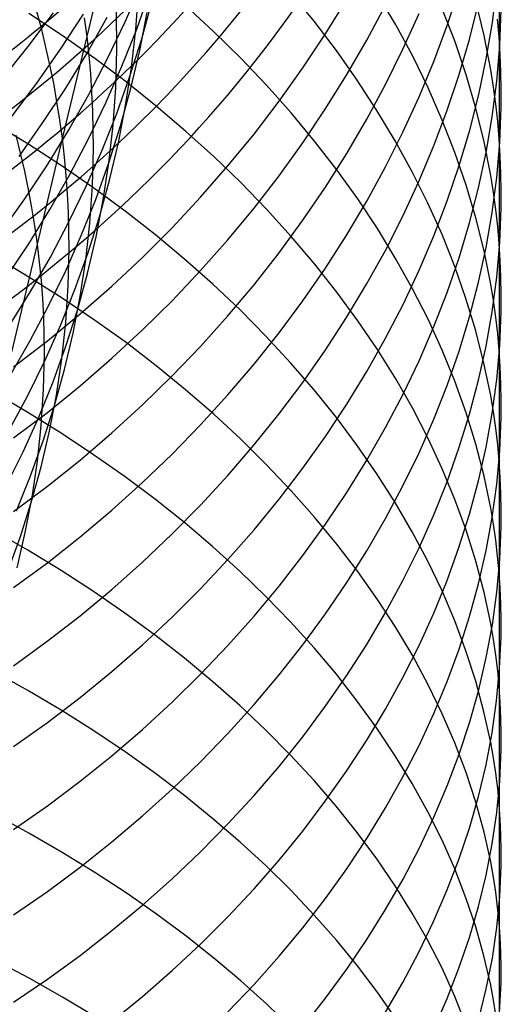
# Model space of a CAD drawing. Extents: x -383 to 1849, y -1185 to -529.
# Tile 390 of 656: x 260.16 to 265.31, y -955.24 to -944.71. Entities that reach past the tile are written whole.
import ezdxf

# ---------------------------------------------------------------- set-up
doc = ezdxf.new("R2010")
doc.units = 0
doc.layers.add('PREDEFINITO', color=7, linetype='CONTINUOUS')

msp = doc.modelspace()

# ---------------------------------------------------------------- linework, layer by layer
at = {"layer": 'PREDEFINITO'}
for p, q in [((260.879, -944.887, 519.777), (261.383, -942.765, 522.723)), ((265.286, -943.836, 628.724), (265.286, -944.89, 630.14)), ((261.286, -944.731, 532.146), (261.459, -944.334, 531.911)), ((264.73, -944.769, 621.609), (264.857, -944.381, 621.882)), ((265.213, -944.738, 625.825), (265.261, -944.351, 626.119)), ((260.391, -944.796, 517.501), (260.283, -944.404, 517.232)), ((261.401, -944.813, 524.042), (261.43, -944.406, 523.774)), ((261.41, -944.807, 530.212), (261.553, -944.405, 529.967)), ((261.464, -944.911, 528.259), (261.576, -944.506, 528.005)), ((263.307, -944.723, 640.032), (263.056, -944.415, 640.323)), ((263.428, -944.858, 615.657), (263.656, -944.488, 615.888)), ((264.18, -944.761, 637.437), (263.984, -944.428, 637.741)), ((262.233, -944.833, 642.573), (261.932, -944.555, 642.845)), ((263.87, -944.927, 617.528), (264.07, -944.55, 617.773)), ((264.814, -944.942, 634.803), (264.678, -944.589, 635.114)), ((264.968, -944.917, 623.567), (265.065, -944.529, 623.851)), ((265.124, -944.876, 632.469), (265.037, -944.51, 632.78)), ((265.292, -944.983, 627.819), (265.307, -944.601, 628.121)), ((260.25, -944.994, 538.004), (260.519, -944.633, 537.808)), ((260.614, -944.877, 645.269), (260.257, -944.641, 645.507)), ((260.597, -945.022, 536.155), (260.84, -944.649, 535.946)), ((260.879, -944.887, 519.777), (260.853, -944.686, 519.64)), ((260.88, -945.063, 534.279), (261.095, -944.68, 534.058)), ((261.199, -945.03, 522.049), (261.195, -944.625, 521.777)), ((261.443, -945.037, 526.284), (261.523, -944.63, 526.022)), ((264.257, -945.021, 619.423), (264.429, -944.64, 619.682)), ((265.286, -944.89, 630.14), (265.269, -944.702, 630.294)), ((260.483, -945.19, 517.774), (260.391, -944.796, 517.501)), ((261.099, -945.122, 532.379), (261.286, -944.731, 532.146)), ((261.253, -945.204, 530.456), (261.41, -944.807, 530.212)), ((261.354, -945.219, 524.31), (261.401, -944.813, 524.042)), ((263.545, -945.036, 639.736), (263.307, -944.723, 640.032)), ((264.361, -945.097, 637.13), (264.18, -944.761, 637.437)), ((264.587, -945.153, 621.338), (264.73, -944.769, 621.609)), ((265.148, -945.124, 625.531), (265.213, -944.738, 625.825)), ((260.961, -945.122, 645.023), (260.614, -944.877, 645.269)), ((260.617, -945.979, 518.329), (260.879, -944.887, 519.777)), ((260.901, -945.087, 519.914), (260.879, -944.887, 519.777)), ((261.338, -945.312, 528.512), (261.464, -944.911, 528.259)), ((262.522, -945.118, 642.295), (262.233, -944.833, 642.573)), ((263.186, -945.222, 615.429), (263.428, -944.858, 615.657)), ((263.655, -945.299, 617.286), (263.87, -944.927, 617.528)), ((264.856, -945.302, 623.285), (264.968, -944.917, 623.567)), ((265.195, -945.243, 632.157), (265.124, -944.876, 632.469)), ((265.297, -945.078, 629.986), (265.286, -944.89, 630.14)), ((265.286, -944.89, 630.14), (265.286, -945.981, 631.528)), ((259.967, -945.346, 538.196), (260.25, -944.994, 538.004)), ((260.341, -945.387, 536.361), (260.597, -945.022, 536.155)), ((261.187, -945.433, 522.322), (261.199, -945.03, 522.049)), ((264.07, -945.399, 619.168), (264.257, -945.021, 619.423)), ((264.933, -945.297, 634.49), (264.814, -944.942, 634.803)), ((265.26, -945.365, 627.517), (265.292, -944.983, 627.819)), ((260.651, -945.439, 534.499), (260.88, -945.063, 534.279)), ((260.899, -945.507, 532.61), (261.099, -945.122, 532.379)), ((260.919, -945.287, 520.052), (260.901, -945.087, 519.914)), ((261.296, -945.373, 644.768), (260.961, -945.122, 645.023)), ((261.348, -945.44, 526.546), (261.443, -945.037, 526.284)), ((262.798, -945.408, 642.011), (262.522, -945.118, 642.295)), ((263.769, -945.354, 639.435), (263.545, -945.036, 639.736)), ((264.527, -945.437, 636.819), (264.361, -945.097, 637.13)), ((265.067, -945.507, 625.239), (265.148, -945.124, 625.531)), ((265.305, -945.266, 629.832), (265.297, -945.078, 629.986)), ((260.523, -945.387, 517.911), (260.483, -945.19, 517.774)), ((261.081, -945.596, 530.698), (261.253, -945.204, 530.456)), ((261.292, -945.623, 524.579), (261.354, -945.219, 524.31)), ((262.932, -945.58, 615.206), (263.186, -945.222, 615.429)), ((264.429, -945.533, 621.07), (264.587, -945.153, 621.338)), ((265.224, -945.427, 632), (265.195, -945.243, 632.157)), ((260.932, -945.487, 520.19), (260.919, -945.287, 520.052)), ((261.197, -945.709, 528.765), (261.338, -945.312, 528.512)), ((263.427, -945.665, 617.047), (263.655, -945.299, 617.286)), ((264.728, -945.684, 623.005), (264.856, -945.302, 623.285)), ((265.037, -945.654, 634.174), (264.933, -945.297, 634.49)), ((265.308, -945.454, 629.677), (265.305, -945.266, 629.832)), ((260.072, -945.745, 536.565), (260.341, -945.387, 536.361)), ((260.408, -945.808, 534.716), (260.651, -945.439, 534.499)), ((260.558, -945.584, 518.05), (260.523, -945.387, 517.911)), ((261.159, -945.836, 522.597), (261.187, -945.433, 522.322)), ((261.238, -945.841, 526.809), (261.348, -945.44, 526.546)), ((261.62, -945.633, 644.506), (261.296, -945.373, 644.768)), ((263.062, -945.704, 641.72), (262.798, -945.408, 642.011)), ((263.979, -945.677, 639.129), (263.769, -945.354, 639.435)), ((263.87, -945.771, 618.915), (264.07, -945.399, 619.168)), ((264.678, -945.78, 636.504), (264.527, -945.437, 636.819)), ((265.212, -945.746, 627.216), (265.26, -945.365, 627.517)), ((265.249, -945.612, 631.843), (265.224, -945.427, 632)), ((265.307, -945.643, 629.522), (265.308, -945.454, 629.677)), ((260.684, -945.886, 532.84), (260.899, -945.507, 532.61)), ((260.942, -945.687, 520.329), (260.932, -945.487, 520.19)), ((264.257, -945.909, 620.804), (264.429, -945.533, 621.07)), ((264.971, -945.889, 624.947), (265.067, -945.507, 625.239)), ((260.59, -945.781, 518.189), (260.558, -945.584, 518.05)), ((260.896, -945.982, 530.94), (261.081, -945.596, 530.698)), ((261.214, -946.024, 524.849), (261.292, -945.623, 524.579)), ((261.933, -945.899, 644.236), (261.62, -945.633, 644.506)), ((262.665, -945.93, 614.986), (262.932, -945.58, 615.206)), ((263.186, -946.024, 616.812), (263.427, -945.665, 617.047)), ((265.125, -946.014, 633.856), (265.037, -945.654, 634.174)), ((265.27, -945.796, 631.685), (265.249, -945.612, 631.843)), ((265.292, -946.019, 629.213), (265.307, -945.643, 629.522)), ((260.947, -946.087, 520.609), (260.942, -945.687, 520.329)), ((261.041, -946.101, 529.018), (261.197, -945.709, 528.765)), ((263.313, -946.006, 641.424), (263.062, -945.704, 641.72)), ((263.656, -946.138, 618.665), (263.87, -945.771, 618.915)), ((264.175, -946.004, 638.819), (263.979, -945.677, 639.129)), ((264.585, -946.063, 622.726), (264.728, -945.684, 623.005)), ((265.147, -946.126, 626.915), (265.212, -945.746, 627.216)), ((260.247, -946.036, 646.895), (259.879, -945.812, 647.129)), ((260.153, -946.169, 534.93), (260.408, -945.808, 534.716)), ((260.617, -945.979, 518.329), (260.59, -945.781, 518.189)), ((261.113, -946.237, 527.071), (261.238, -945.841, 526.809)), ((261.114, -946.237, 522.874), (261.159, -945.836, 522.597)), ((264.813, -946.127, 636.187), (264.678, -945.78, 636.504)), ((265.286, -945.981, 631.528), (265.27, -945.796, 631.685)), ((260.213, -946.329, 516.342), (260.12, -945.941, 516.062)), ((260.348, -947.107, 516.912), (260.617, -945.979, 518.329)), ((260.456, -946.258, 533.067), (260.684, -945.886, 532.84)), ((260.639, -946.176, 518.47), (260.617, -945.979, 518.329)), ((260.696, -946.363, 531.18), (260.896, -945.982, 530.94)), ((262.234, -946.171, 643.959), (261.933, -945.899, 644.236)), ((262.385, -946.272, 614.771), (262.665, -945.93, 614.986)), ((264.071, -946.281, 620.541), (264.257, -945.909, 620.804)), ((264.858, -946.268, 624.658), (264.971, -945.889, 624.947)), ((265.297, -946.166, 631.37), (265.286, -945.981, 631.528)), ((265.286, -945.981, 631.528), (265.286, -947.101, 632.893)), ((260.604, -946.268, 646.652), (260.247, -946.036, 646.895)), ((260.936, -946.485, 520.89), (260.947, -946.087, 520.609)), ((261.121, -946.422, 525.12), (261.214, -946.024, 524.849)), ((262.932, -946.377, 616.582), (263.186, -946.024, 616.812)), ((263.55, -946.313, 641.122), (263.313, -946.006, 641.424)), ((264.357, -946.334, 638.504), (264.175, -946.004, 638.819)), ((264.428, -946.438, 622.45), (264.585, -946.063, 622.726)), ((265.195, -946.375, 633.536), (265.125, -946.014, 633.856)), ((265.26, -946.395, 628.903), (265.292, -946.019, 629.213)), ((260.657, -946.374, 518.611), (260.639, -946.176, 518.47)), ((260.87, -946.488, 529.269), (261.041, -946.101, 529.018)), ((262.523, -946.45, 643.676), (262.234, -946.171, 643.959)), ((263.428, -946.499, 618.42), (263.656, -946.138, 618.665)), ((264.933, -946.476, 635.866), (264.813, -946.127, 636.187)), ((265.066, -946.504, 626.615), (265.147, -946.126, 626.915)), ((265.305, -946.351, 631.212), (265.297, -946.166, 631.37)), ((260.215, -946.622, 533.293), (260.456, -946.258, 533.067)), ((260.951, -946.508, 646.401), (260.604, -946.268, 646.652)), ((260.973, -946.629, 527.332), (261.113, -946.237, 527.071)), ((261.053, -946.635, 523.151), (261.114, -946.237, 522.874)), ((262.093, -946.607, 614.56), (262.385, -946.272, 614.771)), ((263.87, -946.647, 620.281), (264.071, -946.281, 620.541)), ((264.731, -946.645, 624.37), (264.858, -946.268, 624.658)), ((260.253, -946.523, 516.483), (260.213, -946.329, 516.342)), ((260.483, -946.737, 531.418), (260.696, -946.363, 531.18)), ((260.672, -946.571, 518.754), (260.657, -946.374, 518.611)), ((262.665, -946.723, 616.355), (262.932, -946.377, 616.582)), ((263.774, -946.625, 640.815), (263.55, -946.313, 641.122)), ((264.523, -946.669, 638.186), (264.357, -946.334, 638.504)), ((265.224, -946.556, 633.376), (265.195, -946.375, 633.536)), ((265.211, -946.77, 628.594), (265.26, -946.395, 628.903)), ((265.308, -946.537, 631.053), (265.305, -946.351, 631.212)), ((260.686, -946.87, 529.518), (260.87, -946.488, 529.269)), ((260.909, -946.882, 521.173), (260.936, -946.485, 520.89)), ((261.287, -946.755, 646.141), (260.951, -946.508, 646.401)), ((261.012, -946.817, 525.39), (261.121, -946.422, 525.12)), ((262.799, -946.735, 643.385), (262.523, -946.45, 643.676)), ((263.186, -946.853, 618.178), (263.428, -946.499, 618.42)), ((264.256, -946.809, 622.177), (264.428, -946.438, 622.45)), ((265.037, -946.827, 635.544), (264.933, -946.476, 635.866)), ((264.97, -946.879, 626.316), (265.066, -946.504, 626.615)), ((260.289, -946.718, 516.625), (260.253, -946.523, 516.483)), ((260.681, -946.769, 518.896), (260.672, -946.571, 518.754)), ((261.788, -946.933, 614.355), (262.093, -946.607, 614.56)), ((265.249, -946.737, 633.215), (265.224, -946.556, 633.376)), ((265.307, -946.722, 630.895), (265.308, -946.537, 631.053)), ((259.961, -946.98, 533.515), (260.215, -946.622, 533.293)), ((260.321, -946.912, 516.768), (260.289, -946.718, 516.625)), ((260.818, -947.017, 527.593), (260.973, -946.629, 527.332)), ((260.976, -947.031, 523.429), (261.053, -946.635, 523.151)), ((263.656, -947.009, 620.025), (263.87, -946.647, 620.281)), ((263.984, -946.941, 640.503), (263.774, -946.625, 640.815)), ((264.675, -947.006, 637.865), (264.523, -946.669, 638.186)), ((264.588, -947.018, 624.084), (264.731, -946.645, 624.37)), ((260.256, -947.104, 531.653), (260.483, -946.737, 531.418)), ((260.688, -947.163, 519.183), (260.681, -946.769, 518.896)), ((260.888, -947.208, 525.66), (261.012, -946.817, 525.39)), ((261.611, -947.01, 645.873), (261.287, -946.755, 646.141)), ((262.385, -947.061, 616.133), (262.665, -946.723, 616.355)), ((263.063, -947.025, 643.089), (262.799, -946.735, 643.385)), ((264.069, -947.176, 621.906), (264.256, -946.809, 622.177)), ((265.124, -947.18, 635.219), (265.037, -946.827, 635.544)), ((265.146, -947.144, 628.285), (265.211, -946.77, 628.594)), ((265.27, -946.919, 633.054), (265.249, -946.737, 633.215)), ((265.292, -947.092, 630.578), (265.307, -946.722, 630.895)), ((260.348, -947.107, 516.912), (260.321, -946.912, 516.768)), ((260.487, -947.246, 529.766), (260.686, -946.87, 529.518)), ((260.865, -947.277, 521.457), (260.909, -946.882, 521.173)), ((262.932, -947.201, 617.94), (263.186, -946.853, 618.178)), ((264.857, -947.253, 626.019), (264.97, -946.879, 626.316)), ((265.286, -947.101, 632.893), (265.27, -946.919, 633.054)), ((260.649, -947.4, 527.852), (260.818, -947.017, 527.593)), ((260.884, -947.424, 523.707), (260.976, -947.031, 523.429)), ((261.472, -947.25, 614.154), (261.788, -946.933, 614.355)), ((261.924, -947.271, 645.598), (261.611, -947.01, 645.873)), ((263.314, -947.321, 642.787), (263.063, -947.025, 643.089)), ((263.428, -947.364, 619.772), (263.656, -947.009, 620.025)), ((264.179, -947.261, 640.187), (263.984, -946.941, 640.503)), ((264.431, -947.387, 623.801), (264.588, -947.018, 624.084)), ((264.811, -947.346, 637.54), (264.675, -947.006, 637.865)), ((260.016, -947.465, 531.887), (260.256, -947.104, 531.653)), ((260.074, -948.264, 515.517), (260.348, -947.107, 516.912)), ((260.372, -947.302, 517.056), (260.348, -947.107, 516.912)), ((262.093, -947.391, 615.916), (262.385, -947.061, 616.133)), ((265.26, -947.462, 630.261), (265.292, -947.092, 630.578)), ((265.297, -947.282, 632.731), (265.286, -947.101, 632.893)), ((265.286, -947.101, 632.893), (265.286, -948.247, 634.234)), ((260.256, -947.46, 648.256), (259.889, -947.241, 648.494)), ((260.275, -947.615, 530.012), (260.487, -947.246, 529.766)), ((260.679, -947.556, 519.473), (260.688, -947.163, 519.183)), ((260.749, -947.595, 525.929), (260.888, -947.208, 525.66)), ((262.665, -947.542, 617.707), (262.932, -947.201, 617.94)), ((263.869, -947.538, 621.639), (264.069, -947.176, 621.906)), ((265.065, -947.516, 627.978), (265.146, -947.144, 628.285)), ((265.195, -947.535, 634.892), (265.124, -947.18, 635.219)), ((260.391, -947.497, 517.201), (260.372, -947.302, 517.056)), ((260.806, -947.67, 521.743), (260.865, -947.277, 521.457)), ((261.144, -947.557, 613.959), (261.472, -947.25, 614.154)), ((262.226, -947.538, 645.315), (261.924, -947.271, 645.598)), ((263.551, -947.622, 642.479), (263.314, -947.321, 642.787)), ((264.36, -947.585, 639.867), (264.179, -947.261, 640.187)), ((264.73, -947.624, 625.724), (264.857, -947.253, 626.019)), ((264.931, -947.689, 637.213), (264.811, -947.346, 637.54)), ((265.305, -947.464, 632.569), (265.297, -947.282, 632.731)), ((260.465, -947.777, 528.11), (260.649, -947.4, 527.852)), ((260.776, -947.813, 523.986), (260.884, -947.424, 523.707)), ((261.788, -947.713, 615.704), (262.093, -947.391, 615.916)), ((263.186, -947.714, 619.524), (263.428, -947.364, 619.772)), ((264.259, -947.753, 623.521), (264.431, -947.387, 623.801)), ((260.614, -947.686, 648.009), (260.256, -947.46, 648.256)), ((260.405, -947.691, 517.347), (260.391, -947.497, 517.201)), ((260.652, -947.947, 519.763), (260.679, -947.556, 519.473)), ((260.805, -947.855, 613.77), (261.144, -947.557, 613.959)), ((262.515, -947.812, 645.025), (262.226, -947.538, 645.315)), ((262.385, -947.876, 617.478), (262.665, -947.542, 617.707)), ((263.654, -947.894, 621.375), (263.869, -947.538, 621.639)), ((264.969, -947.886, 627.672), (265.065, -947.516, 627.978)), ((265.224, -947.712, 634.728), (265.195, -947.535, 634.892)), ((265.211, -947.831, 629.944), (265.26, -947.462, 630.261)), ((265.308, -947.646, 632.407), (265.305, -947.464, 632.569)), ((260.049, -947.978, 530.256), (260.275, -947.615, 530.012)), ((260.596, -947.977, 526.198), (260.749, -947.595, 525.929)), ((263.775, -947.927, 642.166), (263.551, -947.622, 642.479)), ((264.526, -947.912, 639.543), (264.36, -947.585, 639.867)), ((264.587, -947.991, 625.431), (264.73, -947.624, 625.724)), ((265.307, -947.829, 632.245), (265.308, -947.646, 632.407)), ((260.416, -947.886, 517.493), (260.405, -947.691, 517.347)), ((260.96, -947.921, 647.753), (260.614, -947.686, 648.009)), ((260.73, -948.061, 522.028), (260.806, -947.67, 521.743)), ((261.472, -948.026, 615.497), (261.788, -947.713, 615.704)), ((262.932, -948.057, 619.279), (263.186, -947.714, 619.524)), ((264.072, -948.114, 623.243), (264.259, -947.753, 623.521)), ((265.036, -948.034, 636.883), (264.931, -947.689, 637.213)), ((265.249, -947.891, 634.564), (265.224, -947.712, 634.728)), ((260.268, -948.148, 528.367), (260.465, -947.777, 528.11)), ((260.455, -948.143, 613.587), (260.805, -947.855, 613.77)), ((260.654, -948.199, 524.264), (260.776, -947.813, 523.986)), ((262.093, -948.202, 617.255), (262.385, -947.876, 617.478)), ((262.792, -948.092, 644.729), (262.515, -947.812, 645.025)), ((265.146, -948.199, 629.629), (265.211, -947.831, 629.944)), ((265.292, -948.193, 631.921), (265.307, -947.829, 632.245)), ((260.424, -948.274, 517.788), (260.416, -947.886, 517.493)), ((260.428, -948.355, 526.465), (260.596, -947.977, 526.198)), ((260.61, -948.337, 520.055), (260.652, -947.947, 519.763)), ((261.296, -948.162, 647.489), (260.96, -947.921, 647.753)), ((263.426, -948.245, 621.115), (263.654, -947.894, 621.375)), ((263.984, -948.237, 641.848), (263.775, -947.927, 642.166)), ((264.677, -948.243, 639.215), (264.526, -947.912, 639.543)), ((264.857, -948.254, 627.367), (264.969, -947.886, 627.672)), ((265.27, -948.069, 634.399), (265.249, -947.891, 634.564)), ((260.639, -948.448, 522.315), (260.73, -948.061, 522.028)), ((261.144, -948.33, 615.296), (261.472, -948.026, 615.497)), ((262.665, -948.393, 619.04), (262.932, -948.057, 619.279)), ((264.43, -948.355, 625.14), (264.587, -947.991, 625.431)), ((265.123, -948.381, 636.551), (265.036, -948.034, 636.883)), ((265.286, -948.247, 634.234), (265.27, -948.069, 634.399)), ((260.057, -948.513, 528.621), (260.268, -948.148, 528.367)), ((260.094, -948.421, 613.41), (260.455, -948.143, 613.587)), ((261.62, -948.411, 647.216), (261.296, -948.162, 647.489)), ((263.056, -948.377, 644.427), (262.792, -948.092, 644.729)), ((263.872, -948.47, 622.969), (264.072, -948.114, 623.243)), ((265.26, -948.556, 631.597), (265.292, -948.193, 631.921)), ((260.415, -948.662, 518.085), (260.424, -948.274, 517.788)), ((260.516, -948.581, 524.541), (260.654, -948.199, 524.264)), ((261.789, -948.519, 617.036), (262.093, -948.202, 617.255)), ((263.185, -948.59, 620.86), (263.426, -948.245, 621.115)), ((264.18, -948.551, 641.525), (263.984, -948.237, 641.848)), ((264.813, -948.576, 638.884), (264.677, -948.243, 639.215)), ((264.729, -948.619, 627.065), (264.857, -948.254, 627.367)), ((265.065, -948.565, 629.314), (265.146, -948.199, 629.629)), ((265.286, -948.247, 634.234), (265.285, -950.618, 636.849)), ((265.297, -948.426, 634.069), (265.286, -948.247, 634.234)), ((260.245, -948.726, 526.731), (260.428, -948.355, 526.465)), ((260.552, -948.725, 520.349), (260.61, -948.337, 520.055)), ((260.805, -948.624, 615.101), (261.144, -948.33, 615.296)), ((262.385, -948.721, 618.805), (262.665, -948.393, 619.04)), ((263.307, -948.667, 644.118), (263.056, -948.377, 644.427)), ((264.258, -948.714, 624.853), (264.43, -948.355, 625.14)), ((265.195, -948.729, 636.217), (265.123, -948.381, 636.551)), ((260.533, -948.833, 522.601), (260.639, -948.448, 522.315)), ((261.933, -948.666, 646.936), (261.62, -948.411, 647.216)), ((263.657, -948.821, 622.699), (263.872, -948.47, 622.969)), ((265.305, -948.605, 633.904), (265.297, -948.426, 634.069)), ((260.364, -948.958, 524.817), (260.516, -948.581, 524.541)), ((261.472, -948.828, 616.823), (261.789, -948.519, 617.036)), ((262.931, -948.929, 620.608), (263.185, -948.59, 620.86)), ((264.361, -948.868, 641.198), (264.18, -948.551, 641.525)), ((264.933, -948.912, 638.55), (264.813, -948.576, 638.884)), ((264.969, -948.929, 629), (265.065, -948.565, 629.314)), ((265.211, -948.919, 631.273), (265.26, -948.556, 631.597)), ((265.308, -948.784, 633.738), (265.305, -948.605, 633.904)), ((260.246, -948.909, 649.588), (259.878, -948.694, 649.831)), ((260.39, -949.048, 518.383), (260.415, -948.662, 518.085)), ((260.455, -948.908, 614.912), (260.805, -948.624, 615.101)), ((262.234, -948.928, 646.649), (261.933, -948.666, 646.936)), ((262.092, -949.042, 618.575), (262.385, -948.721, 618.805)), ((263.545, -948.962, 643.804), (263.307, -948.667, 644.118)), ((264.071, -949.07, 624.568), (264.258, -948.714, 624.853)), ((264.586, -948.981, 626.764), (264.729, -948.619, 627.065)), ((260.049, -949.092, 526.995), (260.245, -948.726, 526.731)), ((260.478, -949.11, 520.642), (260.552, -948.725, 520.349)), ((261.145, -949.128, 616.617), (261.472, -948.828, 616.823)), ((263.429, -949.166, 622.432), (263.657, -948.821, 622.699)), ((265.224, -948.904, 636.05), (265.195, -948.729, 636.217)), ((265.307, -948.963, 633.572), (265.308, -948.784, 633.738)), ((260.094, -949.182, 614.73), (260.455, -948.908, 614.912)), ((260.603, -949.131, 649.336), (260.246, -948.909, 649.588)), ((260.411, -949.213, 522.887), (260.533, -948.833, 522.601)), ((262.523, -949.195, 646.354), (262.234, -948.928, 646.649)), ((262.664, -949.26, 620.362), (262.931, -948.929, 620.608)), ((264.527, -949.189, 640.868), (264.361, -948.868, 641.198)), ((264.856, -949.291, 628.688), (264.969, -948.929, 629)), ((265.037, -949.25, 638.214), (264.933, -948.912, 638.55)), ((265.146, -949.28, 630.95), (265.211, -948.919, 631.273)), ((265.249, -949.079, 635.882), (265.224, -948.904, 636.05)), ((260.197, -949.33, 525.093), (260.364, -948.958, 524.817)), ((263.769, -949.262, 643.484), (263.545, -948.962, 643.804)), ((264.429, -949.34, 626.466), (264.586, -948.981, 626.764)), ((265.292, -949.32, 633.241), (265.307, -948.963, 633.572)), ((260.349, -949.432, 518.683), (260.39, -949.048, 518.383)), ((260.388, -949.492, 520.936), (260.478, -949.11, 520.642)), ((260.95, -949.361, 649.076), (260.603, -949.131, 649.336)), ((260.805, -949.418, 616.416), (261.145, -949.128, 616.617)), ((261.788, -949.355, 618.351), (262.092, -949.042, 618.575)), ((263.871, -949.421, 624.287), (264.071, -949.07, 624.568)), ((265.27, -949.254, 635.714), (265.249, -949.079, 635.882)), ((260.275, -949.589, 523.172), (260.411, -949.213, 522.887)), ((262.799, -949.468, 646.053), (262.523, -949.195, 646.354)), ((263.188, -949.505, 622.17), (263.429, -949.166, 622.432)), ((264.678, -949.514, 640.534), (264.527, -949.189, 640.868)), ((265.124, -949.59, 637.875), (265.037, -949.25, 638.214)), ((260.016, -949.696, 525.367), (260.197, -949.33, 525.093)), ((261.472, -949.659, 618.132), (261.788, -949.355, 618.351)), ((262.384, -949.585, 620.12), (262.664, -949.26, 620.362)), ((263.979, -949.566, 643.16), (263.769, -949.262, 643.484)), ((264.257, -949.694, 626.172), (264.429, -949.34, 626.466)), ((264.729, -949.65, 628.379), (264.856, -949.291, 628.688)), ((265.065, -949.64, 630.628), (265.146, -949.28, 630.95)), ((265.26, -949.677, 632.91), (265.292, -949.32, 633.241)), ((265.286, -949.429, 635.545), (265.27, -949.254, 635.714)), ((260.292, -949.814, 518.983), (260.349, -949.432, 518.683)), ((260.455, -949.699, 616.221), (260.805, -949.418, 616.416)), ((261.286, -949.598, 648.806), (260.95, -949.361, 649.076)), ((263.656, -949.766, 624.01), (263.871, -949.421, 624.287)), ((265.298, -949.605, 635.377), (265.286, -949.429, 635.545)), ((260.283, -949.871, 521.231), (260.388, -949.492, 520.936)), ((263.063, -949.747, 645.745), (262.799, -949.468, 646.053)), ((262.934, -949.838, 621.912), (263.188, -949.505, 622.17)), ((264.175, -949.874, 642.831), (263.979, -949.566, 643.16)), ((264.813, -949.84, 640.196), (264.678, -949.514, 640.534)), ((260.124, -949.961, 523.456), (260.275, -949.589, 523.172)), ((261.144, -949.955, 617.919), (261.472, -949.659, 618.132)), ((261.611, -949.841, 648.528), (261.286, -949.598, 648.806)), ((262.092, -949.901, 619.884), (262.384, -949.585, 620.12)), ((264.586, -950.006, 628.071), (264.729, -949.65, 628.379)), ((264.969, -949.998, 630.307), (265.065, -949.64, 630.628)), ((265.195, -949.932, 637.535), (265.124, -949.59, 637.875)), ((265.305, -949.78, 635.208), (265.298, -949.605, 635.377)), ((260.094, -949.969, 616.033), (260.455, -949.699, 616.221)), ((263.313, -950.03, 645.432), (263.063, -949.747, 645.745)), ((263.428, -950.106, 623.737), (263.656, -949.766, 624.01)), ((264.07, -950.044, 625.88), (264.257, -949.694, 626.172)), ((265.211, -950.033, 632.579), (265.26, -949.677, 632.91)), ((260.163, -950.246, 521.525), (260.283, -949.871, 521.231)), ((260.219, -950.194, 519.285), (260.292, -949.814, 518.983)), ((261.924, -950.091, 648.243), (261.611, -949.841, 648.528)), ((262.666, -950.165, 621.66), (262.934, -949.838, 621.912)), ((264.357, -950.185, 642.498), (264.175, -949.874, 642.831)), ((264.933, -950.17, 639.856), (264.813, -949.84, 640.196)), ((265.309, -949.956, 635.039), (265.305, -949.78, 635.208)), ((260.805, -950.24, 617.713), (261.144, -949.955, 617.919)), ((261.787, -950.21, 619.653), (262.092, -949.901, 619.884)), ((265.224, -950.103, 637.364), (265.195, -949.932, 637.535)), ((265.308, -950.131, 634.87), (265.309, -949.956, 635.039)), ((262.225, -950.348, 647.95), (261.924, -950.091, 648.243)), ((263.551, -950.319, 645.112), (263.313, -950.03, 645.432)), ((263.87, -950.39, 625.592), (264.07, -950.044, 625.88)), ((264.429, -950.358, 627.766), (264.586, -950.006, 628.071)), ((264.856, -950.353, 629.988), (264.969, -949.998, 630.307)), ((265.146, -950.388, 632.249), (265.211, -950.033, 632.579)), ((260.245, -950.384, 650.891), (259.877, -950.174, 651.138)), ((260.131, -950.57, 519.587), (260.219, -950.194, 519.285)), ((262.386, -950.484, 621.412), (262.666, -950.165, 621.66)), ((263.187, -950.44, 623.468), (263.428, -950.106, 623.737)), ((264.524, -950.5, 642.16), (264.357, -950.185, 642.498)), ((265.037, -950.501, 639.513), (264.933, -950.17, 639.856)), ((265.249, -950.274, 637.193), (265.224, -950.103, 637.364)), ((265.293, -950.482, 634.531), (265.308, -950.131, 634.87)), ((260.028, -950.617, 521.818), (260.163, -950.246, 521.525)), ((260.455, -950.517, 617.513), (260.805, -950.24, 617.713)), ((261.471, -950.51, 619.428), (261.787, -950.21, 619.653)), ((265.269, -950.446, 637.021), (265.249, -950.274, 637.193)), ((260.602, -950.601, 650.635), (260.245, -950.384, 650.891)), ((262.515, -950.61, 647.65), (262.225, -950.348, 647.95)), ((263.774, -950.612, 644.787), (263.551, -950.319, 645.112)), ((263.656, -950.73, 625.307), (263.87, -950.39, 625.592)), ((264.257, -950.707, 627.464), (264.429, -950.358, 627.766)), ((264.729, -950.706, 629.672), (264.856, -950.353, 629.988)), ((265.065, -950.742, 631.92), (265.146, -950.388, 632.249)), ((261.144, -950.802, 619.21), (261.471, -950.51, 619.428)), ((262.094, -950.795, 621.17), (262.386, -950.484, 621.412)), ((262.933, -950.768, 623.204), (263.187, -950.44, 623.468)), ((264.675, -950.818, 641.82), (264.524, -950.5, 642.16)), ((265.124, -950.834, 639.167), (265.037, -950.501, 639.513)), ((265.261, -950.832, 634.193), (265.293, -950.482, 634.531)), ((265.285, -950.618, 636.849), (265.269, -950.446, 637.021)), ((260.094, -950.783, 617.32), (260.455, -950.517, 617.513)), ((260.949, -950.826, 650.37), (260.602, -950.601, 650.635)), ((262.792, -950.877, 647.342), (262.515, -950.61, 647.65)), ((263.984, -950.909, 644.457), (263.774, -950.612, 644.787)), ((265.297, -950.79, 636.677), (265.285, -950.618, 636.849)), ((265.285, -950.618, 636.849), (265.286, -951.842, 638.121)), ((264.07, -951.051, 627.166), (264.257, -950.707, 627.464)), ((264.586, -951.056, 629.357), (264.729, -950.706, 629.672)), ((260.804, -951.084, 618.997), (261.144, -950.802, 619.21)), ((261.285, -951.057, 650.096), (260.949, -950.826, 650.37)), ((261.79, -951.099, 620.933), (262.094, -950.795, 621.17)), ((262.665, -951.089, 622.945), (262.933, -950.768, 623.204)), ((263.428, -951.065, 625.027), (263.656, -950.73, 625.307)), ((264.811, -951.138, 641.475), (264.675, -950.818, 641.82)), ((264.969, -951.093, 631.592), (265.065, -950.742, 631.92)), ((265.304, -950.962, 636.505), (265.297, -950.79, 636.677)), ((263.056, -951.15, 647.029), (262.792, -950.877, 647.342)), ((264.18, -951.21, 644.122), (263.984, -950.909, 644.457)), ((265.195, -951.169, 638.82), (265.124, -950.834, 639.167)), ((265.213, -951.182, 633.855), (265.261, -950.832, 634.193)), ((265.308, -951.134, 636.333), (265.304, -950.962, 636.505)), ((260.454, -951.357, 618.792), (260.804, -951.084, 618.997)), ((261.61, -951.295, 649.813), (261.285, -951.057, 650.096)), ((261.473, -951.394, 620.703), (261.79, -951.099, 620.933)), ((262.385, -951.403, 622.691), (262.665, -951.089, 622.945)), ((263.186, -951.394, 624.752), (263.428, -951.065, 625.027)), ((263.87, -951.391, 626.871), (264.07, -951.051, 627.166)), ((264.429, -951.402, 629.045), (264.586, -951.056, 629.357)), ((264.931, -951.461, 641.128), (264.811, -951.138, 641.475)), ((264.857, -951.442, 631.266), (264.969, -951.093, 631.592)), ((265.306, -951.306, 636.16), (265.308, -951.134, 636.333)), ((263.307, -951.428, 646.709), (263.056, -951.15, 647.029)), ((264.361, -951.514, 643.783), (264.18, -951.21, 644.122)), ((265.148, -951.53, 633.518), (265.213, -951.182, 633.855)), ((265.224, -951.337, 638.646), (265.195, -951.169, 638.82)), ((260.093, -951.619, 618.594), (260.454, -951.357, 618.792)), ((261.923, -951.54, 649.523), (261.61, -951.295, 649.813)), ((265.249, -951.505, 638.471), (265.224, -951.337, 638.646)), ((265.291, -951.65, 635.815), (265.306, -951.306, 636.16)), ((261.145, -951.681, 620.479), (261.473, -951.394, 620.703)), ((262.093, -951.71, 622.443), (262.385, -951.403, 622.691)), ((262.932, -951.717, 624.481), (263.186, -951.394, 624.752)), ((263.545, -951.71, 646.383), (263.307, -951.428, 646.709)), ((263.655, -951.726, 626.58), (263.87, -951.391, 626.871)), ((264.256, -951.745, 628.737), (264.429, -951.402, 629.045)), ((264.729, -951.789, 630.943), (264.857, -951.442, 631.266)), ((265.036, -951.786, 640.779), (264.931, -951.461, 641.128)), ((262.224, -951.79, 649.224), (261.923, -951.54, 649.523)), ((264.527, -951.822, 643.44), (264.361, -951.514, 643.783)), ((265.067, -951.877, 633.183), (265.148, -951.53, 633.518)), ((265.27, -951.673, 638.296), (265.249, -951.505, 638.471)), ((265.259, -951.994, 635.47), (265.291, -951.65, 635.815)), ((265.286, -951.842, 638.121), (265.27, -951.673, 638.296)), ((260.247, -951.883, 652.166), (259.879, -951.678, 652.417)), ((260.806, -951.958, 620.262), (261.145, -951.681, 620.479)), ((261.789, -952.009, 622.2), (262.093, -951.71, 622.443)), ((262.665, -952.034, 624.215), (262.932, -951.717, 624.481)), ((263.427, -952.055, 626.293), (263.655, -951.726, 626.58)), ((263.769, -951.997, 646.052), (263.545, -951.71, 646.383)), ((264.07, -952.083, 628.431), (264.256, -951.745, 628.737)), ((260.604, -952.096, 651.905), (260.247, -951.883, 652.166)), ((262.514, -952.046, 648.919), (262.224, -951.79, 649.224)), ((264.678, -952.133, 643.094), (264.527, -951.822, 643.44)), ((264.586, -952.132, 630.621), (264.729, -951.789, 630.943)), ((264.971, -952.221, 632.848), (265.067, -951.877, 633.183)), ((265.123, -952.112, 640.427), (265.036, -951.786, 640.779)), ((265.297, -952.01, 637.946), (265.286, -951.842, 638.121)), ((265.286, -951.842, 638.121), (265.286, -954.364, 640.591)), ((260.456, -952.226, 620.051), (260.806, -951.958, 620.262)), ((261.473, -952.3, 621.964), (261.789, -952.009, 622.2)), ((262.385, -952.343, 623.955), (262.665, -952.034, 624.215)), ((262.791, -952.308, 648.606), (262.514, -952.046, 648.919)), ((263.186, -952.379, 626.011), (263.427, -952.055, 626.293)), ((263.979, -952.288, 645.716), (263.769, -951.997, 646.052)), ((263.87, -952.417, 628.13), (264.07, -952.083, 628.431)), ((265.211, -952.337, 635.125), (265.259, -951.994, 635.47)), ((265.305, -952.179, 637.77), (265.297, -952.01, 637.946)), ((260.951, -952.315, 651.636), (260.604, -952.096, 651.905)), ((264.429, -952.472, 630.303), (264.586, -952.132, 630.621)), ((264.813, -952.446, 642.743), (264.678, -952.133, 643.094)), ((265.195, -952.44, 640.073), (265.123, -952.112, 640.427)), ((265.308, -952.347, 637.594), (265.305, -952.179, 637.77)), ((260.094, -952.484, 619.848), (260.456, -952.226, 620.051)), ((261.145, -952.582, 621.734), (261.473, -952.3, 621.964)), ((264.175, -952.583, 645.375), (263.979, -952.288, 645.716)), ((264.858, -952.564, 632.516), (264.971, -952.221, 632.848)), ((261.287, -952.541, 651.357), (260.951, -952.315, 651.636)), ((262.093, -952.646, 623.7), (262.385, -952.343, 623.955)), ((263.055, -952.575, 648.287), (262.791, -952.308, 648.606)), ((262.932, -952.697, 625.734), (263.186, -952.379, 626.011)), ((265.146, -952.678, 634.781), (265.211, -952.337, 635.125)), ((265.307, -952.516, 637.418), (265.308, -952.347, 637.594)), ((263.655, -952.746, 627.832), (263.87, -952.417, 628.13)), ((264.257, -952.809, 629.988), (264.429, -952.472, 630.303)), ((264.933, -952.762, 642.39), (264.813, -952.446, 642.743)), ((265.224, -952.604, 639.895), (265.195, -952.44, 640.073)), ((265.292, -952.853, 637.066), (265.307, -952.516, 637.418)), ((260.806, -952.855, 621.512), (261.145, -952.582, 621.734)), ((261.612, -952.773, 651.07), (261.287, -952.541, 651.357)), ((263.306, -952.846, 647.962), (263.055, -952.575, 648.287)), ((264.357, -952.881, 645.03), (264.175, -952.583, 645.375)), ((264.731, -952.903, 632.185), (264.858, -952.564, 632.516)), ((265.249, -952.769, 639.717), (265.224, -952.604, 639.895)), ((261.788, -952.94, 623.451), (262.093, -952.646, 623.7)), ((262.665, -953.008, 625.462), (262.932, -952.697, 625.734)), ((265.065, -953.018, 634.439), (265.146, -952.678, 634.781)), ((261.925, -953.012, 650.775), (261.612, -952.773, 651.07)), ((263.427, -953.07, 627.539), (263.655, -952.746, 627.832)), ((264.07, -953.141, 629.676), (264.257, -952.809, 629.988)), ((265.037, -953.079, 642.034), (264.933, -952.762, 642.39)), ((265.27, -952.934, 639.539), (265.249, -952.769, 639.717)), ((260.455, -953.119, 621.296), (260.806, -952.855, 621.512)), ((263.544, -953.122, 647.631), (263.306, -952.846, 647.962)), ((264.523, -953.182, 644.68), (264.357, -952.881, 645.03)), ((264.588, -953.24, 631.858), (264.731, -952.903, 632.185)), ((265.26, -953.19, 636.715), (265.292, -952.853, 637.066)), ((265.286, -953.099, 639.36), (265.27, -952.934, 639.539)), ((261.472, -953.227, 623.209), (261.788, -952.94, 623.451)), ((262.226, -953.256, 650.472), (261.925, -953.012, 650.775)), ((262.385, -953.312, 625.195), (262.665, -953.008, 625.462)), ((264.968, -953.356, 634.098), (265.065, -953.018, 634.439)), ((260.094, -953.373, 621.088), (260.455, -953.119, 621.296)), ((263.186, -953.388, 627.251), (263.427, -953.07, 627.539)), ((263.768, -953.403, 647.294), (263.544, -953.122, 647.631)), ((263.87, -953.469, 629.368), (264.07, -953.141, 629.676)), ((265.124, -953.399, 641.676), (265.037, -953.079, 642.034)), ((265.298, -953.264, 639.182), (265.286, -953.099, 639.36)), ((260.257, -953.41, 653.408), (259.89, -953.21, 653.663)), ((261.145, -953.505, 622.974), (261.472, -953.227, 623.209)), ((264.431, -953.574, 631.533), (264.588, -953.24, 631.858)), ((264.675, -953.486, 644.327), (264.523, -953.182, 644.68)), ((265.211, -953.526, 636.363), (265.26, -953.19, 636.715)), ((262.093, -953.609, 624.935), (262.385, -953.312, 625.195)), ((262.516, -953.507, 650.162), (262.226, -953.256, 650.472)), ((264.856, -953.692, 633.758), (264.968, -953.356, 634.098)), ((265.305, -953.429, 639.003), (265.298, -953.264, 639.182)), ((260.614, -953.617, 653.144), (260.257, -953.41, 653.408)), ((262.932, -953.7, 626.967), (263.186, -953.388, 627.251)), ((263.979, -953.687, 646.952), (263.768, -953.403, 647.294)), ((265.195, -953.719, 641.316), (265.124, -953.399, 641.676)), ((265.309, -953.594, 638.823), (265.305, -953.429, 639.003)), ((260.805, -953.774, 622.745), (261.145, -953.505, 622.974)), ((262.793, -953.762, 649.844), (262.516, -953.507, 650.162)), ((263.656, -953.792, 629.064), (263.87, -953.469, 629.368)), ((264.811, -953.793, 643.971), (264.675, -953.486, 644.327)), ((265.146, -953.861, 636.013), (265.211, -953.526, 636.363)), ((260.961, -953.83, 652.871), (260.614, -953.617, 653.144)), ((261.788, -953.899, 624.681), (262.093, -953.609, 624.935)), ((264.259, -953.903, 631.211), (264.431, -953.574, 631.533)), ((265.308, -953.76, 638.644), (265.309, -953.594, 638.823)), ((260.455, -954.034, 622.524), (260.805, -953.774, 622.745)), ((262.665, -954.006, 626.689), (262.932, -953.7, 626.967)), ((263.057, -954.022, 649.52), (262.793, -953.762, 649.844)), ((264.175, -953.975, 646.605), (263.979, -953.687, 646.952)), ((264.728, -954.026, 633.421), (264.856, -953.692, 633.758)), ((265.224, -953.88, 641.135), (265.195, -953.719, 641.316)), ((265.293, -954.09, 638.286), (265.308, -953.76, 638.644)), ((261.296, -954.05, 652.588), (260.961, -953.83, 652.871)), ((263.428, -954.11, 628.764), (263.656, -953.792, 629.064)), ((264.931, -954.102, 643.611), (264.811, -953.793, 643.971)), ((265.065, -954.194, 635.663), (265.146, -953.861, 636.013)), ((265.249, -954.041, 640.954), (265.224, -953.88, 641.135)), ((261.472, -954.18, 624.433), (261.788, -953.899, 624.681)), ((264.072, -954.229, 630.893), (264.259, -953.903, 631.211)), ((264.356, -954.266, 646.254), (264.175, -953.975, 646.605)), ((260.094, -954.284, 622.311), (260.455, -954.034, 622.524)), ((261.621, -954.277, 652.297), (261.296, -954.05, 652.588)), ((262.385, -954.305, 626.417), (262.665, -954.006, 626.689)), ((263.308, -954.287, 649.19), (263.057, -954.022, 649.52)), ((264.585, -954.356, 633.087), (264.728, -954.026, 633.421)), ((265.269, -954.202, 640.773), (265.249, -954.041, 640.954)), ((265.261, -954.42, 637.927), (265.293, -954.09, 638.286)), ((261.144, -954.454, 624.192), (261.472, -954.18, 624.433)), ((263.186, -954.422, 628.47), (263.428, -954.11, 628.764)), ((265.036, -954.412, 643.249), (264.931, -954.102, 643.611)), ((264.969, -954.526, 635.315), (265.065, -954.194, 635.663)), ((261.934, -954.509, 651.998), (261.621, -954.277, 652.297)), ((262.093, -954.597, 626.15), (262.385, -954.305, 626.417)), ((263.546, -954.557, 648.853), (263.308, -954.287, 649.19)), ((263.872, -954.55, 630.579), (264.072, -954.229, 630.893)), ((264.523, -954.56, 645.899), (264.356, -954.266, 646.254)), ((265.286, -954.364, 640.591), (265.269, -954.202, 640.773)), ((264.428, -954.683, 632.755), (264.585, -954.356, 633.087)), ((265.123, -954.725, 642.884), (265.036, -954.412, 643.249)), ((265.297, -954.525, 640.409), (265.286, -954.364, 640.591)), ((265.286, -954.364, 640.591), (265.286, -955.669, 641.78)), ((260.805, -954.718, 623.958), (261.144, -954.454, 624.192)), ((262.234, -954.747, 651.691), (261.934, -954.509, 651.998)), ((262.932, -954.728, 628.18), (263.186, -954.422, 628.47)), ((265.213, -954.748, 637.569), (265.261, -954.42, 637.927)), ((261.788, -954.881, 625.89), (262.093, -954.597, 626.15)), ((263.77, -954.83, 648.511), (263.546, -954.557, 648.853)), ((263.657, -954.867, 630.269), (263.872, -954.55, 630.579)), ((264.675, -954.857, 645.54), (264.523, -954.56, 645.899)), ((264.856, -954.855, 634.969), (264.969, -954.526, 635.315)), ((265.305, -954.687, 640.227), (265.297, -954.525, 640.409)), ((260.455, -954.974, 623.732), (260.805, -954.718, 623.958)), ((262.665, -955.029, 627.896), (262.932, -954.728, 628.18)), ((264.256, -955.007, 632.427), (264.428, -954.683, 632.755)), ((265.195, -955.039, 642.518), (265.123, -954.725, 642.884)), ((265.308, -954.848, 640.045), (265.305, -954.687, 640.227)), ((260.259, -954.963, 654.619), (259.891, -954.768, 654.878)), ((262.523, -954.99, 651.376), (262.234, -954.747, 651.691)), ((263.98, -955.108, 648.164), (263.77, -954.83, 648.511)), ((265.148, -955.076, 637.212), (265.213, -954.748, 637.569)), ((261.472, -955.158, 625.637), (261.788, -954.881, 625.89)), ((263.429, -955.178, 629.964), (263.657, -954.867, 630.269)), ((264.811, -955.157, 645.177), (264.675, -954.857, 645.54)), ((264.729, -955.181, 634.626), (264.856, -954.855, 634.969)), ((265.306, -955.01, 639.862), (265.308, -954.848, 640.045)), ((260.094, -955.22, 623.514), (260.455, -954.974, 623.732)), ((260.616, -955.164, 654.351), (260.259, -954.963, 654.619)), ((262.385, -955.322, 627.618), (262.665, -955.029, 627.896)), ((262.8, -955.239, 651.054), (262.523, -954.99, 651.376)), ((264.069, -955.327, 632.102), (264.256, -955.007, 632.427)), ((265.224, -955.196, 642.334), (265.195, -955.039, 642.518)), ((265.291, -955.333, 639.497), (265.306, -955.01, 639.862)), ((264.176, -955.389, 647.811), (263.98, -955.108, 648.164)), ((265.067, -955.402, 636.857), (265.148, -955.076, 637.212)), ((260.962, -955.373, 654.073), (260.616, -955.164, 654.351)), ((261.144, -955.427, 625.391), (261.472, -955.158, 625.637)), ((263.063, -955.493, 650.726), (262.8, -955.239, 651.054)), ((263.188, -955.484, 629.663), (263.429, -955.178, 629.964)), ((264.586, -955.505, 634.285), (264.729, -955.181, 634.626)), ((264.931, -955.459, 644.811), (264.811, -955.157, 645.177)), ((265.249, -955.353, 642.149), (265.224, -955.196, 642.334))]:
    msp.add_line(p, q, dxfattribs=at)
at = {"layer": 'PREDEFINITO', "extrusion": (-0.016791, -0.505226, 0.862824)}
msp.add_arc((280.902, -489.099, 1002.541), 15.412, 305.7911, 345.71, dxfattribs=at)
at = {"layer": 'PREDEFINITO', "extrusion": (-0.016822, -0.48815, 0.872598)}
msp.add_arc((282.337, -508.756, 990.809), 14.982, 305.5244, 333.2523, dxfattribs=at)
at = {"layer": 'PREDEFINITO', "extrusion": (-0.016811, -0.470852, 0.882052)}
msp.add_arc((283.674, -528.134, 978.681), 14.676, 305.4272, 327.0201, dxfattribs=at)
at = {"layer": 'PREDEFINITO', "extrusion": (-0.016763, -0.453494, 0.891101)}
msp.add_arc((285.023, -547.125, 966.259), 14.377, 305.3374, 321.3189, dxfattribs=at)
at = {"layer": 'PREDEFINITO', "extrusion": (-0.016809, -0.435789, 0.899892)}
msp.add_arc((286.627, -565.902, 953.325), 14.155, 305.355, 317.4394, dxfattribs=at)

doc.saveas('drawing.dxf')
